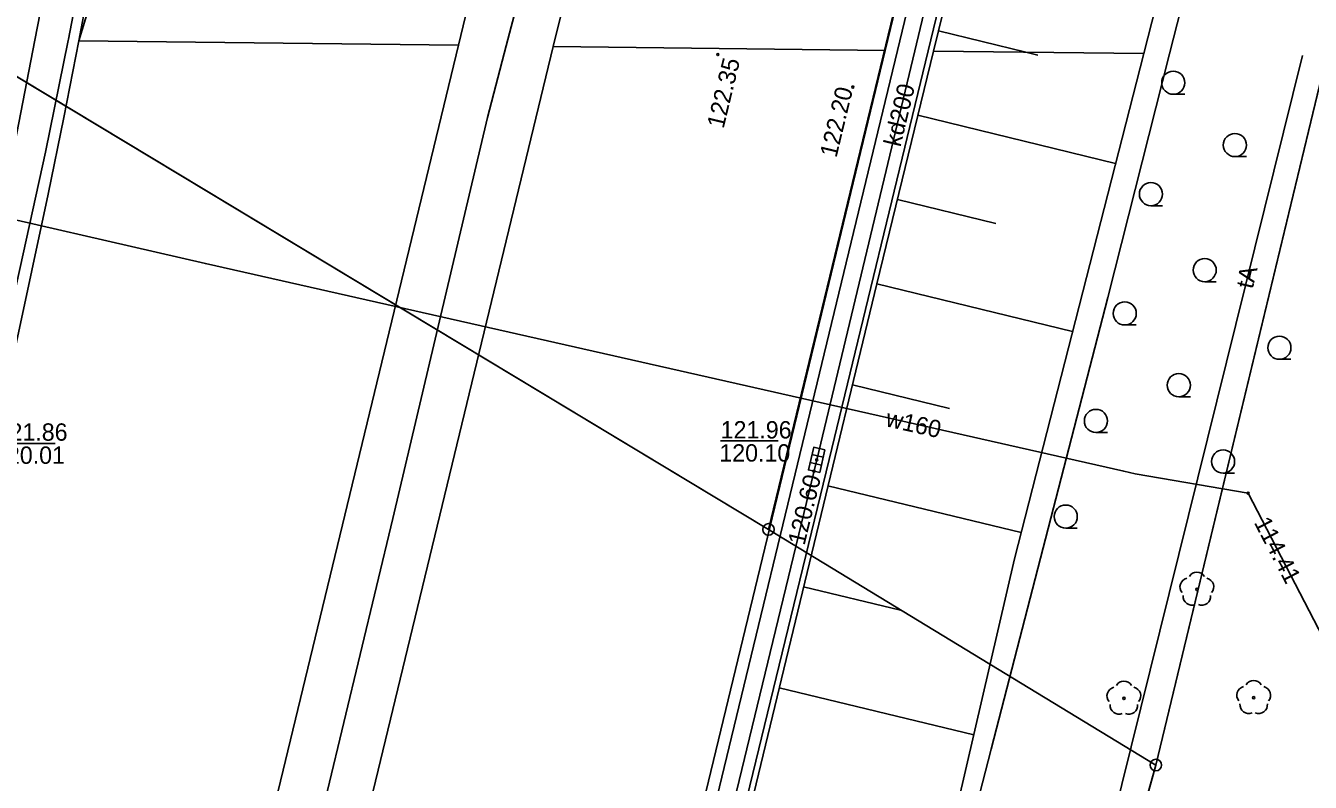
# Model space of a CAD drawing. Extents: x 6424617 to 6425697, y 5665845 to 5667190.
# Drawn here: x 6425405.3 to 6425460.8, y 5666781.4 to 5666814.1 of the extents above; entities that cross this region are included whole.
import ezdxf

# ---------------------------------------------------------------- set-up
doc = ezdxf.new("R2010")
doc.units = 0
for name, color, linetype in [('Warstwa 1', 7, 'Continuous'), ('Warstwa 10', 7, 'Continuous'), ('Warstwa 11', 7, 'Continuous'), ('Warstwa 12', 7, 'Continuous'), ('Warstwa 13', 7, 'Continuous'), ('Warstwa 14', 7, 'Continuous'), ('Warstwa 15', 7, 'Continuous'), ('Warstwa 20', 7, 'Continuous'), ('Warstwa 21', 7, 'Continuous'), ('Warstwa 25', 7, 'Continuous'), ('Warstwa 4', 7, 'Continuous'), ('Warstwa 6', 7, 'Continuous'), ('Warstwa 8', 7, 'Continuous'), ('Warstwa 9', 7, 'Continuous')]:
    doc.layers.add(name, color=color, linetype=linetype)

msp = doc.modelspace()

# ---------------------------------------------------------------- linework, layer by layer
at = {"layer": 'Warstwa 1'}
for p, q in [((6425437.407, 5666792.342), (6425493.084, 5667022.41)), ((6425437.407, 5666792.342), (6425493.084, 5667022.41)), ((6425454.155, 5666782.149), (6425471.236, 5666853.116)), ((6425454.155, 5666782.149), (6425471.236, 5666853.116)), ((6425356.96, 5666840.82), (6425437.407, 5666792.342)), ((6425392.62, 5666819.33), (6425437.407, 5666792.342)), ((6425437.407, 5666792.342), (6425454.155, 5666782.149)), ((6425437.407, 5666792.342), (6425454.155, 5666782.149)), ((6425453.13, 5666778.441), (6425454.155, 5666782.149)), ((6425453.13, 5666778.441), (6425454.155, 5666782.149))]:
    msp.add_line(p, q, dxfattribs=at)
at = {"layer": 'Warstwa 10'}
for centre in [(6425437.407, 5666792.342), (6425437.407, 5666792.342), (6425454.155, 5666782.149), (6425454.155, 5666782.149), (6425454.155, 5666782.149)]:
    msp.add_circle(centre, 0.25, dxfattribs=at)
at = {"layer": 'Warstwa 11'}
for centre in [(6425455.932, 5666789.744), (6425452.776, 5666785.029), (6425458.388, 5666785.058)]:
    msp.add_circle(centre, 0.05, dxfattribs=at)
for centre, start, end in [((6425455.932, 5666790.119), 30.1471, 149.8529), ((6425455.575, 5666789.86), 102.1471, 221.8529), ((6425456.289, 5666789.86), 318.1471, 77.8529), ((6425455.712, 5666789.441), 174.1471, 293.8529), ((6425456.152, 5666789.441), 246.1471, 5.8529), ((6425452.419, 5666785.145), 102.1471, 221.8529), ((6425452.776, 5666785.404), 30.1471, 149.8529), ((6425453.133, 5666785.145), 318.1471, 77.8529), ((6425458.031, 5666785.174), 102.1471, 221.8529), ((6425458.388, 5666785.433), 30.1471, 149.8529), ((6425458.745, 5666785.174), 318.1471, 77.8529), ((6425452.556, 5666784.726), 174.1471, 293.8529), ((6425452.996, 5666784.726), 246.1471, 5.8529), ((6425458.168, 5666784.755), 174.1471, 293.8529), ((6425458.608, 5666784.755), 246.1471, 5.8529)]:
    msp.add_arc(centre, 0.375, start, end, dxfattribs=at)
at = {"layer": 'Warstwa 12'}
for points in [[(6425454.75, 5666812.915), (6425455.753, 5666816.883), (6425457.009, 5666817.738), (6425466.513, 5666831.046), (6425477.951, 5666845.959), (6425477.163, 5666847.339), (6425475.812, 5666851.526), (6425475.173, 5666855.074), (6425474.407, 5666861.19), (6425474.538, 5666868.989), (6425475.24, 5666876.27), (6425477.752, 5666888.602), (6425479.441, 5666893.041), (6425480.828, 5666893.587), (6425484.849, 5666908.144), (6425470.76, 5666912.634), (6425469.827, 5666913.063), (6425472.078, 5666923.598), (6425472.03, 5666923.61), (6425482.03, 5666965.191), (6425489.31, 5666994.281), (6425496.49, 5667021.647)], [(6425448.88, 5666902.64), (6425446.38, 5666897.91), (6425442.47, 5666880.32), (6425438.77, 5666865.68), (6425435.84, 5666854.05), (6425431.28, 5666833.8), (6425427.67, 5666819.41), (6425426.06, 5666813.262)], [(6425418.2, 5666857.76), (6425411.21, 5666857.12), (6425410.3, 5666856.35), (6425409.99, 5666841.1), (6425409.63, 5666839.53), (6425409.07, 5666839.41), (6425407.11, 5666820.92), (6425405.669, 5666813.508)], [(6425454.04, 5666850.53), (6425453.7, 5666850.51), (6425447.14, 5666824.73), (6425444.309, 5666813.041)], [(6425443.727, 5666813.048), (6425446.49, 5666824.59)], [(6425370.039, 5666813.938), (6425387.31, 5666809.77), (6425389, 5666809.39), (6425389.94, 5666809.16), (6425413.05, 5666803.84), (6425452.77, 5666794.86), (6425453.27, 5666794.75), (6425458.15, 5666793.91), (6425464.86, 5666780.98), (6425473.36, 5666764.58), (6425477.31, 5666756.9), (6425480.06, 5666751.33), (6425480.34, 5666750.9), (6425482.08, 5666747.32), (6425482.35, 5666746.82), (6425489.3, 5666733.13), (6425489.42, 5666732.92), (6425489.79, 5666732.34)], [(6425371.5, 5666668.86), (6425372.19, 5666669.11), (6425388.64, 5666665.16), (6425390.53, 5666666.32), (6425393.66, 5666678.78), (6425397.22, 5666693.87), (6425400.38, 5666707.1), (6425404.18, 5666722.75), (6425406.73, 5666733.37), (6425410.92, 5666750.2), (6425414.91, 5666766.55), (6425417.63, 5666778.11), (6425421.16, 5666792.82), (6425425.25, 5666810.17), (6425426.06, 5666813.262)], [(6425401.24, 5666792.23), (6425404.03, 5666805.08), (6425405.669, 5666813.508)], [(6425400.589, 5666563.562), (6425402.097, 5666569.421), (6425408.541, 5666596.501), (6425409.731, 5666601.15), (6425418.678, 5666638.344), (6425430.852, 5666690.725), (6425440.64, 5666730.583), (6425449.798, 5666769.666), (6425460.497, 5666812.844)], [(6425401.078, 5666563.555), (6425407.372, 5666594.683), (6425410.104, 5666607.42), (6425414.274, 5666622.662), (6425422.449, 5666656.951), (6425423.137, 5666659.672), (6425424.37, 5666665.077), (6425423.114, 5666667.259), (6425426.34, 5666682.661), (6425426.963, 5666686.268), (6425427.349, 5666686.904), (6425431.338, 5666696.626), (6425432.041, 5666698.181), (6425433.493, 5666701.322), (6425441.988, 5666717.572), (6425451.938, 5666730.92), (6425464.349, 5666743.694), (6425443.874, 5666766.111), (6425443.428, 5666768.827), (6425447.038, 5666782.839), (6425452.086, 5666802.372), (6425454.75, 5666812.915)], [(6425421.88, 5666719.91), (6425423.99, 5666729.21), (6425428.33, 5666747.45), (6425433.29, 5666767.66), (6425440.03, 5666795.37), (6425444.309, 5666813.041)], [(6425443.727, 5666813.048), (6425439.49, 5666795.35), (6425432.45, 5666766.23)]]:
    msp.add_lwpolyline(points, dxfattribs=at)
at = {"layer": 'Warstwa 14'}
for p, q in [((6425406.549, 5666796.056), (6425404.042, 5666796.056)), ((6425437.83, 5666796.174), (6425435.323, 5666796.174))]:
    msp.add_line(p, q, dxfattribs=at)
for centre in [(6425439.49, 5666795.35), (6425439.373, 5666794.864), (6425458.15, 5666793.91)]:
    msp.add_circle(centre, 0.045, dxfattribs=at)
at = {"layer": 'Warstwa 20'}
for points in [[(6425444.547, 5666813.039), (6425445.651, 5666817.558), (6425450.571, 5666837.986), (6425453.384, 5666849.709)], [(6425422.574, 5666722.304), (6425426.625, 5666738.876), (6425429.436, 5666750.529), (6425432.247, 5666762.182), (6425433.653, 5666768.009), (6425442.087, 5666802.968), (6425444.547, 5666813.039)]]:
    msp.add_lwpolyline(points, dxfattribs=at)
at = {"layer": 'Warstwa 21'}
for points in [[(6425453.632, 5666812.929), (6425456.019, 5666822.263), (6425453.384, 5666849.709)], [(6425422.574, 5666722.304), (6425431.815, 5666741.584), (6425441.056, 5666760.863), (6425448.044, 5666791.077), (6425453.632, 5666812.929)]]:
    msp.add_lwpolyline(points, dxfattribs=at)
at = {"layer": 'Warstwa 25'}
for centre in [(6425435.213, 5666812.885), (6425441.05, 5666811.48)]:
    msp.add_circle(centre, 0.045, dxfattribs=at)
at = {"layer": 'Warstwa 4'}
for p, q in [((6425439.773, 5666795.464), (6425439.286, 5666795.577)), ((6425439.694, 5666795.123), (6425439.207, 5666795.236))]:
    msp.add_line(p, q, dxfattribs=at)
msp.add_lwpolyline([(6425439.847, 5666795.78), (6425439.62, 5666794.806), (6425439.133, 5666794.92), (6425439.36, 5666795.894)], close=True, dxfattribs=at)
at = {"layer": 'Warstwa 6'}
for p, q in [((6425455.409, 5666811.167), (6425454.909, 5666811.167)), ((6425458.075, 5666808.47), (6425457.575, 5666808.47)), ((6425454.445, 5666806.347), (6425453.945, 5666806.347)), ((6425456.769, 5666803.059), (6425456.269, 5666803.059)), ((6425453.312, 5666801.187), (6425452.812, 5666801.187)), ((6425460.002, 5666799.701), (6425459.502, 5666799.701)), ((6425455.65, 5666798.083), (6425455.15, 5666798.083)), ((6425452.065, 5666796.537), (6425451.565, 5666796.537)), ((6425457.563, 5666794.78), (6425457.063, 5666794.78)), ((6425450.761, 5666792.398), (6425450.261, 5666792.398))]:
    msp.add_line(p, q, dxfattribs=at)
for points in [[(6425493.084, 5667022.41), (6425437.407, 5666792.342), (6425392.62, 5666819.33), (6425356.96, 5666840.82), (6425364.08, 5666857.99), (6425325.81, 5666937.38), (6425352.9, 5666950.36), (6425340.11, 5666976.98), (6425316.39, 5667007.21), (6425286.52, 5667014.65), (6425266.76, 5667059.81), (6425269.791, 5667072.474)], [(6425493.084, 5667022.41), (6425437.407, 5666792.342), (6425454.155, 5666782.149), (6425471.236, 5666853.116), (6425495.139, 5666950.762), (6425496.12, 5666954.85), (6425485.36, 5666958.9), (6425501.348, 5667020.558)], [(6425452.579, 5666854.986), (6425453.077, 5666854.867), (6425446.093, 5666825.993), (6425446.686, 5666824.992), (6425446.491, 5666824.205), (6425445.725, 5666824.419), (6425442.981, 5666813.057)], [(6425471.236, 5666853.116), (6425454.155, 5666782.149), (6425453.13, 5666778.441), (6425450.35, 5666766.844), (6425449.817, 5666764.101), (6425447.915, 5666756.464), (6425424.332, 5666659.157), (6425420.309, 5666643.115), (6425407.267, 5666589.052), (6425400.851, 5666561.248), (6425393.198, 5666530.378), (6425392.009, 5666527.133), (6425381.456, 5666483.847), (6425377.52, 5666465.123), (6425363.818, 5666408.694), (6425353.441, 5666367.596)], [(6425353.441, 5666367.596), (6425363.818, 5666408.694), (6425377.52, 5666465.123), (6425381.456, 5666483.847), (6425392.009, 5666527.133), (6425393.198, 5666530.378), (6425400.851, 5666561.248), (6425407.267, 5666589.052), (6425348.172, 5666604.865), (6425360.791, 5666657.874), (6425420.309, 5666643.115), (6425424.332, 5666659.157), (6425447.915, 5666756.464), (6425449.817, 5666764.101), (6425450.35, 5666766.844), (6425453.13, 5666778.441), (6425454.155, 5666782.149), (6425437.407, 5666792.342), (6425392.62, 5666819.33)], [(6425407.113, 5666813.49), (6425407.126, 5666813.553), (6425407.329, 5666814.602)], [(6425403.48, 5666796.653), (6425406.138, 5666808.659), (6425407.113, 5666813.49)], [(6425420.709, 5666720.937), (6425424.568, 5666736.873), (6425425.375, 5666736.718), (6425425.54, 5666737.505), (6425424.897, 5666738.477), (6425431.628, 5666766.105), (6425432.404, 5666765.871), (6425432.608, 5666766.657), (6425432.016, 5666767.658), (6425442.981, 5666813.057)]]:
    msp.add_lwpolyline(points, dxfattribs=at)
for centre in [(6425454.909, 5666811.667), (6425457.575, 5666808.97), (6425453.945, 5666806.847), (6425456.269, 5666803.559), (6425452.812, 5666801.687), (6425459.502, 5666800.201), (6425455.15, 5666798.583), (6425451.565, 5666797.037), (6425457.063, 5666795.28), (6425450.261, 5666792.898)]:
    msp.add_circle(centre, 0.5, dxfattribs=at)
at = {"layer": 'Warstwa 8'}
for p, q in [((6425423.991, 5666813.287), (6425452.419, 5666930.893)), ((6425428.098, 5666813.237), (6425456.356, 5666930.102)), ((6425442.448, 5666813.064), (6425452.579, 5666854.986)), ((6425407.579, 5666813.485), (6425417.658, 5666846.683)), ((6425407.579, 5666813.485), (6425417.658, 5666846.683)), ((6425407.579, 5666813.485), (6425408.949, 5666820.842)), ((6425386.917, 5666659.907), (6425423.991, 5666813.287)), ((6425406.925, 5666810.166), (6425407.579, 5666813.485)), ((6425407.579, 5666813.485), (6425423.991, 5666813.287)), ((6425407.579, 5666813.485), (6425423.991, 5666813.287)), ((6425416.671, 5666765.975), (6425428.098, 5666813.237)), ((6425428.098, 5666813.237), (6425442.448, 5666813.064)), ((6425428.098, 5666813.237), (6425442.448, 5666813.064)), ((6425417.357, 5666709.234), (6425442.448, 5666813.064)), ((6425406.249, 5666806.852), (6425406.925, 5666810.166)), ((6425405.552, 5666803.542), (6425406.249, 5666806.852)), ((6425404.833, 5666800.237), (6425405.552, 5666803.542))]:
    msp.add_line(p, q, dxfattribs=at)
msp.add_lwpolyline([(6425389.94, 5666809.16), (6425413.05, 5666803.84), (6425452.77, 5666794.86), (6425453.27, 5666794.75)], dxfattribs=at)
at = {"layer": 'Warstwa 9'}
for p, q in [((6425444.76, 5666813.91), (6425448.539, 5666812.99)), ((6425448.539, 5666812.99), (6425449.054, 5666812.865)), ((6425443.869, 5666810.263), (6425452.417, 5666808.175)), ((6425442.978, 5666806.616), (6425447.233, 5666805.579)), ((6425442.087, 5666802.968), (6425450.559, 5666800.911)), ((6425441.033, 5666798.598), (6425445.24, 5666797.58)), ((6425439.978, 5666794.228), (6425448.334, 5666792.213)), ((6425438.924, 5666789.858), (6425443.116, 5666788.847)), ((6425437.87, 5666785.488), (6425446.282, 5666783.459))]:
    msp.add_line(p, q, dxfattribs=at)
for points in [[(6425444.547, 5666813.039), (6425453.632, 5666812.929), (6425456.019, 5666822.263), (6425453.384, 5666849.709), (6425450.571, 5666837.986), (6425445.651, 5666817.558)], [(6425422.574, 5666722.304), (6425431.815, 5666741.584), (6425441.056, 5666760.863), (6425448.044, 5666791.077), (6425453.632, 5666812.929), (6425444.547, 5666813.039), (6425442.087, 5666802.968), (6425433.653, 5666768.009), (6425432.247, 5666762.182), (6425429.436, 5666750.529), (6425426.625, 5666738.876)]]:
    msp.add_lwpolyline(points, close=True, dxfattribs=at)

# ---------------------------------------------------------------- texts
at = {"layer": 'Warstwa 13'}
for s, rotation, p in [('kd200', 76.5357, (6425443.11, 5666808.859)), ('tA', 76.8566, (6425458.344, 5666802.718)), ('tA', 76.8566, (6425458.344, 5666802.718)), ('tA', 76.8566, (6425458.344, 5666802.718)), ('w160', 347.2583, (6425442.433, 5666796.813))]:
    msp.add_text(s, height=0.75, rotation=rotation, dxfattribs=at).set_placement(p)
at = {"layer": 'Warstwa 14'}
for s, p in [('120.10', (6425435.279, 5666795.278)), ('120.01', (6425403.91, 5666795.18))]:
    msp.add_text(s, height=0.75, dxfattribs=at).set_placement(p)
for s, rotation, p in [('120.60', 76.4097, (6425438.961, 5666791.623)), ('114.41', 297.4281, (6425458.385, 5666792.644))]:
    msp.add_text(s, height=0.75, rotation=rotation, dxfattribs=at).set_placement(p)
at = {"layer": 'Warstwa 15'}
for s, p in [('121.86', (6425404.022, 5666796.18)), ('121.96', (6425435.335, 5666796.277))]:
    msp.add_text(s, height=0.75, dxfattribs=at).set_placement(p)
at = {"layer": 'Warstwa 25'}
for s, p in [('122.35', (6425435.461, 5666809.652)), ('122.20', (6425440.343, 5666808.396))]:
    msp.add_text(s, height=0.75, rotation=76.4154, dxfattribs=at).set_placement(p)

doc.saveas('drawing.dxf')
